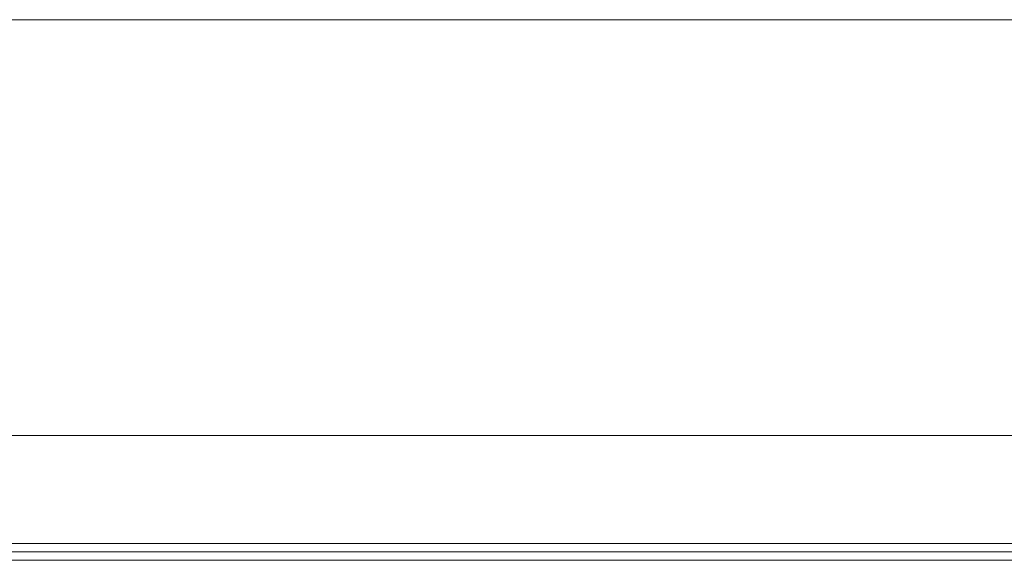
# Model space of a CAD drawing. Header units: millimetres. Extents: x -261 to 187, y -214 to 106.
# Tile 475 of 656: x -189.295 to -188.11, y -68.898 to -68.248. Entities that reach past the tile are written whole.
import ezdxf

# ---------------------------------------------------------------- set-up
doc = ezdxf.new("R2010")
doc.units = ezdxf.units.MM
doc.header["$LTSCALE"] = 0.005
doc.header["$MEASUREMENT"] = 0
doc.layers.add('IFC-Parede padrão-Contorno', color=9, linetype='Continuous', lineweight=5)
doc.layers.add('IFC-Viga-Contorno', color=9, linetype='Continuous', lineweight=5)

msp = doc.modelspace()

# ---------------------------------------------------------------- linework, layer by layer
at = {"layer": 'IFC-Parede padrão-Contorno', "lineweight": 5}
for p, q in [((-199.2172, -68.2482), (-186.9976, -68.2482)), ((-199.1919, -68.7482), (-186.9976, -68.7482)), ((-202.4946, -68.8782), (-188.4581, -68.8782)), ((-190.3591, -68.8882), (-187.3037, -68.8882)), ((-188.4581, -68.8782), (-187.6324, -68.8782))]:
    msp.add_line(p, q, dxfattribs=at)
at = {"layer": 'IFC-Viga-Contorno', "lineweight": 5}
msp.add_line((-192.1538, -68.8983), (-187.5037, -68.8983), dxfattribs=at)

doc.saveas('drawing.dxf')
